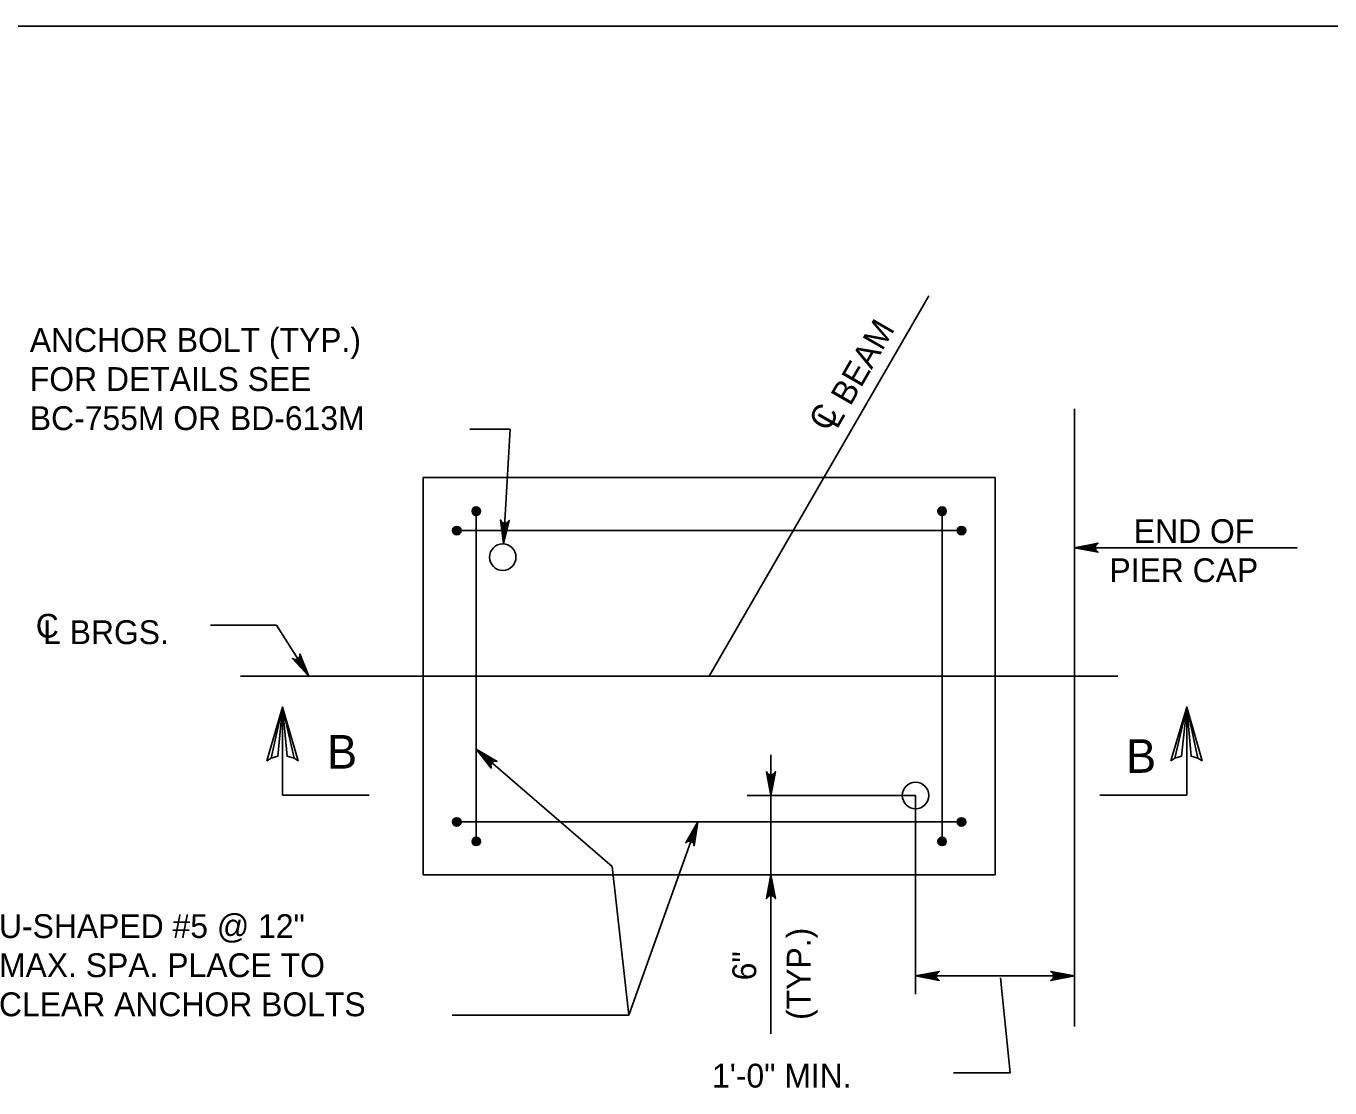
# Model space of a CAD drawing. Extents: x 646165 to 651486, y 296916 to 299292.
# Drawn here: x 651041.6 to 651205.7, y 298549.6 to 298683.3 of the extents above; entities that cross this region are included whole.
import ezdxf

# ---------------------------------------------------------------- set-up
doc = ezdxf.new("R2010")
doc.units = 0
for name, color, linetype in [('1', 7, 'Continuous'), ('2', 7, 'Continuous'), ('50', 7, 'Continuous'), ('51', 7, 'Continuous'), ('52', 7, 'Continuous'), ('53', 7, 'Continuous'), ('54', 7, 'Continuous'), ('55', 7, 'Continuous')]:
    doc.layers.add(name, color=color, linetype=linetype)

msp = doc.modelspace()

# ---------------------------------------------------------------- linework, layer by layer
at = {"layer": '1'}
for p, q in [((651073.82, 298597.54), (651073.82, 298586.47)), ((651187.63, 298597.54), (651187.63, 298586.47)), ((651073.82, 298586.47), (651084.74, 298586.47)), ((651187.63, 298586.47), (651176.7, 298586.47))]:
    msp.add_line(p, q, dxfattribs=at)
for points in [[(651075.29, 298591.12), (651074.44, 298591.35), (651073.82, 298597.54), (651075.29, 298591.12), (651075.8, 298590.79), (651073.82, 298597.54), (651073.26, 298591.36), (651072.42, 298591.13), (651073.82, 298597.54), (651071.87, 298590.79), (651072.42, 298591.13)], [(651186.15, 298591.12), (651187, 298591.35), (651187.63, 298597.54), (651186.15, 298591.12), (651185.64, 298590.79), (651187.63, 298597.54), (651188.18, 298591.36), (651189.02, 298591.13), (651187.63, 298597.54), (651189.58, 298590.79), (651189.02, 298591.13)]]:
    msp.add_lwpolyline(points, dxfattribs=at)
at = {"layer": '2'}
msp.add_line((650670.59, 298683.25), (651456.59, 298683.25), dxfattribs=at)
at = {"layer": '50'}
for p, q in [((651127.53, 298601.42), (651155.17, 298649.29)), ((651178.96, 298601.42), (651068.54, 298601.42)), ((651153.51, 298586.42), (651132.31, 298586.42)), ((651153.51, 298586.42), (651153.51, 298561.42))]:
    msp.add_line(p, q, dxfattribs=at)
at = {"layer": '51'}
for p, q in [((651173.51, 298635.09), (651173.51, 298557.34)), ((651091.55, 298626.42), (651091.55, 298576.42)), ((651091.55, 298626.42), (651163.51, 298626.42)), ((651163.51, 298626.42), (651163.51, 298576.42)), ((651091.55, 298576.42), (651163.51, 298576.42))]:
    msp.add_line(p, q, dxfattribs=at)
at = {"layer": '52'}
for p, q in [((651097.43, 298632.52), (651102.49, 298632.52)), ((651102.49, 298632.52), (651101.65, 298618.09)), ((651173.51, 298617.6), (651201.53, 298617.6)), ((651064.76, 298607.85), (651073.09, 298607.85)), ((651073.09, 298607.85), (651077.15, 298601.42)), ((651115.34, 298577.47), (651098.22, 298592.23)), ((651135.3, 298591.54), (651135.3, 298556.41)), ((651126.12, 298583.09), (651117.42, 298558.79)), ((651115.34, 298577.47), (651117.42, 298558.79)), ((651153.51, 298563.71), (651173.51, 298563.71)), ((651164.2, 298563.46), (651165.41, 298551.5)), ((651095.19, 298558.79), (651117.42, 298558.79)), ((651158.27, 298551.5), (651165.41, 298551.5))]:
    msp.add_line(p, q, dxfattribs=at)
for points in [[(651101.65, 298618.09), (651101.26, 298621.1), (651101.33, 298620.98), (651101.41, 298620.86), (651101.5, 298620.79), (651101.6, 298620.73), (651101.7, 298620.7), (651101.8, 298620.68), (651101.9, 298620.69), (651102, 298620.7), (651102.1, 298620.76), (651102.21, 298620.81), (651102.29, 298620.92), (651102.38, 298621.03), (651101.65, 298618.09), (651102.29, 298620.92), (651102.21, 298620.81), (651101.65, 298618.09), (651102.1, 298620.76), (651102, 298620.7), (651101.65, 298618.09), (651101.9, 298620.69), (651101.8, 298620.68), (651101.65, 298618.09), (651101.7, 298620.7), (651101.6, 298620.73), (651101.65, 298618.09), (651101.5, 298620.79), (651101.41, 298620.86), (651101.65, 298618.09), (651101.33, 298620.98)], [(651173.51, 298617.6), (651176.49, 298618.16), (651176.38, 298618.08), (651176.26, 298618), (651176.2, 298617.9), (651176.15, 298617.8), (651176.13, 298617.7), (651176.11, 298617.6), (651176.13, 298617.5), (651176.15, 298617.4), (651176.2, 298617.3), (651176.26, 298617.2), (651176.38, 298617.12), (651176.49, 298617.04), (651173.51, 298617.6), (651176.38, 298617.12), (651176.26, 298617.2), (651173.51, 298617.6), (651176.2, 298617.3), (651176.15, 298617.4), (651173.51, 298617.6), (651176.13, 298617.5), (651176.11, 298617.6), (651173.51, 298617.6), (651176.13, 298617.7), (651176.15, 298617.8), (651173.51, 298617.6), (651176.2, 298617.9), (651176.26, 298618), (651173.51, 298617.6), (651176.38, 298618.08)], [(651077.15, 298601.42), (651075.08, 298603.65), (651075.21, 298603.59), (651075.34, 298603.54), (651075.45, 298603.54), (651075.57, 298603.54), (651075.66, 298603.58), (651075.76, 298603.62), (651075.83, 298603.69), (651075.91, 298603.76), (651075.96, 298603.86), (651076.01, 298603.96), (651076.02, 298604.1), (651076.03, 298604.24), (651077.15, 298601.42), (651076.02, 298604.1), (651076.01, 298603.96), (651077.15, 298601.42), (651075.96, 298603.86), (651075.91, 298603.76), (651077.15, 298601.42), (651075.83, 298603.69), (651075.76, 298603.62), (651077.15, 298601.42), (651075.66, 298603.58), (651075.57, 298603.54), (651077.15, 298601.42), (651075.45, 298603.54), (651075.34, 298603.54), (651077.15, 298601.42), (651075.21, 298603.59)], [(651098.22, 298592.23), (651100.84, 298590.71), (651100.7, 298590.72), (651100.56, 298590.73), (651100.45, 298590.7), (651100.34, 298590.66), (651100.26, 298590.6), (651100.19, 298590.53), (651100.13, 298590.44), (651100.08, 298590.36), (651100.06, 298590.24), (651100.04, 298590.13), (651100.08, 298589.99), (651100.11, 298589.86), (651098.22, 298592.23), (651100.08, 298589.99), (651100.04, 298590.13), (651098.22, 298592.23), (651100.06, 298590.24), (651100.08, 298590.36), (651098.22, 298592.23), (651100.13, 298590.44), (651100.19, 298590.53), (651098.22, 298592.23), (651100.26, 298590.6), (651100.34, 298590.66), (651098.22, 298592.23), (651100.45, 298590.7), (651100.56, 298590.73), (651098.22, 298592.23), (651100.7, 298590.72)], [(651135.3, 298586.42), (651134.74, 298589.4), (651134.82, 298589.29), (651134.9, 298589.18), (651135, 298589.12), (651135.1, 298589.06), (651135.2, 298589.04), (651135.3, 298589.02), (651135.4, 298589.04), (651135.5, 298589.06), (651135.6, 298589.12), (651135.7, 298589.18), (651135.78, 298589.29), (651135.86, 298589.4), (651135.3, 298586.42), (651135.78, 298589.29), (651135.7, 298589.18), (651135.3, 298586.42), (651135.6, 298589.12), (651135.5, 298589.06), (651135.3, 298586.42), (651135.4, 298589.04), (651135.3, 298589.02), (651135.3, 298586.42), (651135.2, 298589.04), (651135.1, 298589.06), (651135.3, 298586.42), (651135, 298589.12), (651134.9, 298589.18), (651135.3, 298586.42), (651134.82, 298589.29)], [(651126.12, 298583.09), (651125.64, 298580.09), (651125.61, 298580.23), (651125.57, 298580.36), (651125.5, 298580.45), (651125.42, 298580.54), (651125.33, 298580.59), (651125.25, 298580.64), (651125.15, 298580.66), (651125.05, 298580.68), (651124.93, 298580.65), (651124.82, 298580.63), (651124.7, 298580.55), (651124.59, 298580.47), (651126.12, 298583.09), (651124.7, 298580.55), (651124.82, 298580.63), (651126.12, 298583.09), (651124.93, 298580.65), (651125.05, 298580.68), (651126.12, 298583.09), (651125.15, 298580.66), (651125.25, 298580.64), (651126.12, 298583.09), (651125.33, 298580.59), (651125.42, 298580.54), (651126.12, 298583.09), (651125.5, 298580.45), (651125.57, 298580.36), (651126.12, 298583.09), (651125.61, 298580.23)], [(651135.3, 298576.42), (651135.86, 298573.44), (651135.78, 298573.55), (651135.7, 298573.67), (651135.6, 298573.73), (651135.5, 298573.79), (651135.4, 298573.81), (651135.3, 298573.82), (651135.2, 298573.81), (651135.1, 298573.79), (651135, 298573.73), (651134.9, 298573.67), (651134.82, 298573.55), (651134.74, 298573.44), (651135.3, 298576.42), (651134.82, 298573.55), (651134.9, 298573.67), (651135.3, 298576.42), (651135, 298573.73), (651135.1, 298573.79), (651135.3, 298576.42), (651135.2, 298573.81), (651135.3, 298573.82), (651135.3, 298576.42), (651135.4, 298573.81), (651135.5, 298573.79), (651135.3, 298576.42), (651135.6, 298573.73), (651135.7, 298573.67), (651135.3, 298576.42), (651135.78, 298573.55)], [(651153.51, 298563.71), (651156.49, 298564.27), (651156.38, 298564.19), (651156.26, 298564.11), (651156.2, 298564.01), (651156.15, 298563.91), (651156.13, 298563.81), (651156.11, 298563.71), (651156.13, 298563.61), (651156.15, 298563.51), (651156.2, 298563.41), (651156.26, 298563.31), (651156.38, 298563.23), (651156.49, 298563.15), (651153.51, 298563.71), (651156.38, 298563.23), (651156.26, 298563.31), (651153.51, 298563.71), (651156.2, 298563.41), (651156.15, 298563.51), (651153.51, 298563.71), (651156.13, 298563.61), (651156.11, 298563.71), (651153.51, 298563.71), (651156.13, 298563.81), (651156.15, 298563.91), (651153.51, 298563.71), (651156.2, 298564.01), (651156.26, 298564.11), (651153.51, 298563.71), (651156.38, 298564.19)], [(651173.51, 298563.71), (651170.53, 298563.15), (651170.64, 298563.23), (651170.76, 298563.31), (651170.82, 298563.41), (651170.88, 298563.51), (651170.89, 298563.61), (651170.91, 298563.71), (651170.89, 298563.81), (651170.88, 298563.91), (651170.82, 298564.01), (651170.76, 298564.11), (651170.64, 298564.19), (651170.53, 298564.27), (651173.51, 298563.71), (651170.64, 298564.19), (651170.76, 298564.11), (651173.51, 298563.71), (651170.82, 298564.01), (651170.88, 298563.91), (651173.51, 298563.71), (651170.89, 298563.81), (651170.91, 298563.71), (651173.51, 298563.71), (651170.89, 298563.61), (651170.88, 298563.51), (651173.51, 298563.71), (651170.82, 298563.41), (651170.76, 298563.31), (651173.51, 298563.71), (651170.64, 298563.23)]]:
    msp.add_lwpolyline(points, dxfattribs=at)
at = {"layer": '54'}
for p, q in [((651098.22, 298622.2), (651098.22, 298580.64)), ((651156.84, 298622.2), (651156.84, 298580.64)), ((651095.77, 298619.76), (651159.29, 298619.76)), ((651095.77, 298583.09), (651159.29, 298583.09))]:
    msp.add_line(p, q, dxfattribs=at)
for centre, radius in [((651098.22, 298622.2), 0.533), ((651098.22, 298622.2), 0.4), ((651098.22, 298622.2), 0.267), ((651098.22, 298622.2), 0.133), ((651156.84, 298622.2), 0.533), ((651156.84, 298622.2), 0.4), ((651156.84, 298622.2), 0.267), ((651156.84, 298622.2), 0.133), ((651095.77, 298619.76), 0.533), ((651095.77, 298619.76), 0.4), ((651095.77, 298619.76), 0.267), ((651159.29, 298619.76), 0.533), ((651159.29, 298619.76), 0.4), ((651159.29, 298619.76), 0.267), ((651095.77, 298619.76), 0.133), ((651159.29, 298619.76), 0.133), ((651095.77, 298583.09), 0.533), ((651095.77, 298583.09), 0.4), ((651095.77, 298583.09), 0.267), ((651095.77, 298583.09), 0.133), ((651159.29, 298583.09), 0.533), ((651159.29, 298583.09), 0.4), ((651159.29, 298583.09), 0.267), ((651159.29, 298583.09), 0.133), ((651098.22, 298580.64), 0.533), ((651098.22, 298580.64), 0.4), ((651098.22, 298580.64), 0.267), ((651098.22, 298580.64), 0.133), ((651156.84, 298580.64), 0.533), ((651156.84, 298580.64), 0.4), ((651156.84, 298580.64), 0.267), ((651156.84, 298580.64), 0.133)]:
    msp.add_circle(centre, radius, dxfattribs=at)
at = {"layer": '55'}
for centre in [(651101.55, 298616.42), (651153.51, 298586.42)]:
    msp.add_circle(centre, 1.67, dxfattribs=at)

# ---------------------------------------------------------------- texts
at = {"layer": '1'}
for p in [(651079.45, 298589.8), (651180.01, 298589.27)]:
    msp.add_text('B', height=4.23, dxfattribs=at).set_placement(p)
at = {"layer": '53'}
for s, rotation, p in [('L BEAM', 60, (651143.62, 298632.42)), ('C', 60, (651142.5, 298632.08)), ('(TYP.)', 90, (651140.3, 298558.18)), ('6"', 90, (651133.45, 298563.16))]:
    msp.add_text(s, height=3, rotation=rotation, dxfattribs=at).set_placement(p)
for s, p in [('ANCHOR BOLT (TYP.)', (651042.03, 298642.25)), ('FOR DETAILS SEE', (651042.03, 298637.33)), ('BC-755M OR BD-613M', (651042.03, 298632.41)), ('END OF', (651180.98, 298618.19)), ('PIER CAP', (651177.91, 298613.27)), ('C', (651042.78, 298606.28)), ('L BRGS.', (651043.7, 298605.47)), ('U-SHAPED #5 @ 12"', (651038.15, 298568.48)), ('MAX. SPA. PLACE TO', (651038.15, 298563.56)), ('CLEAR ANCHOR BOLTS', (651038.15, 298558.64)), ('1\'-0" MIN.', (651127.89, 298549.66))]:
    msp.add_text(s, height=3, dxfattribs=at).set_placement(p)

doc.saveas('drawing.dxf')
